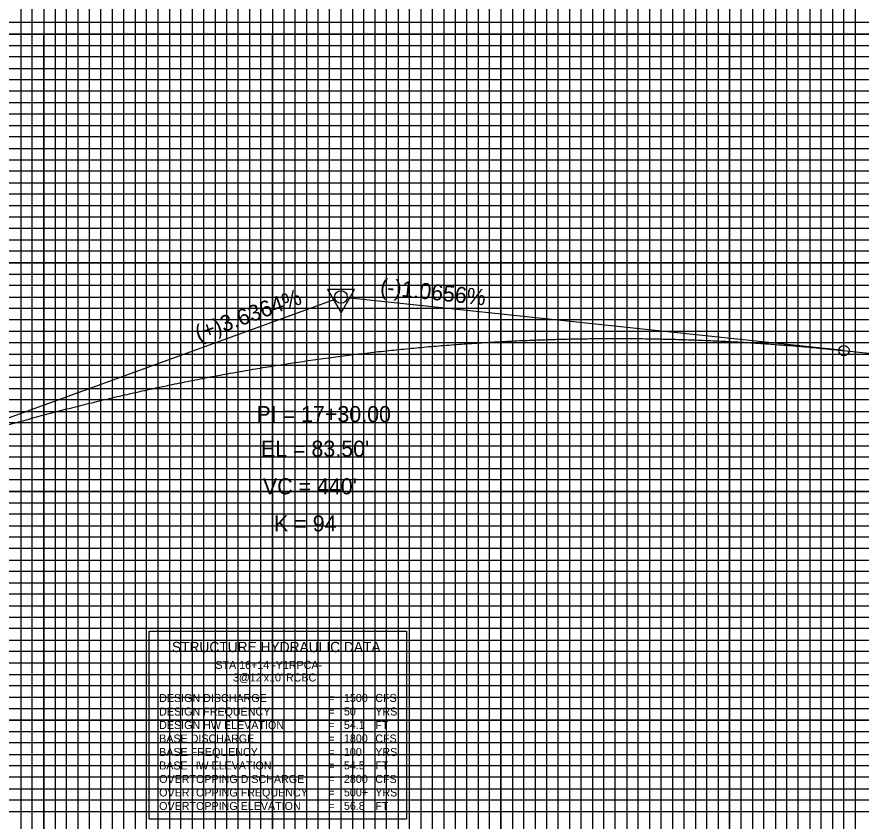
# Model space of a CAD drawing. Extents: x 2345490 to 2436403, y 465165 to 573888.
# Drawn here: x 2412483.6 to 2412852.8, y 545061.4 to 545413 of the extents above; entities that cross this region are included whole.
import ezdxf

# ---------------------------------------------------------------- set-up
doc = ezdxf.new("R2010")
doc.units = 0
for name, color, linetype in [('Old_Level_2', 7, 'Continuous'), ('Old_Level_4', 7, 'Continuous'), ('Old_Level_41', 7, 'Continuous'), ('Old_Level_42', 7, 'Continuous'), ('Old_Level_43', 7, 'Continuous'), ('Old_Level_57', 7, 'Continuous'), ('Old_Level_63', 7, 'Continuous')]:
    doc.layers.add(name, color=color, linetype=linetype)

msp = doc.modelspace()

# ---------------------------------------------------------------- linework, layer by layer
at = {"layer": 'Old_Level_2'}
for p, q in [((2412405.325, 545210.5295), (2412622.74075, 545289.5895)), ((2412845.325, 545267.08675), (2412628.05975, 545290.238)), ((2412845.325, 545267.08675), (2413055.325, 545244.70975))]:
    msp.add_line(p, q, dxfattribs=at)
msp.add_lwpolyline([(2412631.25075, 545293.814), (2412619.50825, 545293.7995), (2412625.39175, 545283.68125)], close=True, dxfattribs=at)
for centre, radius in [((2412625.325, 545290.5295), 2.75), ((2412625.325, 545290.5295), 2.75), ((2412845.325, 545267.08675), 2.25)]:
    msp.add_circle(centre, radius, dxfattribs=at)
msp.add_spline([(2412405.325, 545210.5295), (2412414.125, 545213.688), (2412422.925, 545216.76375), (2412431.725, 545219.757), (2412440.525, 545222.66725), (2412449.325, 545225.495), (2412458.125, 545228.23975), (2412466.925, 545230.902), (2412475.725, 545233.48125), (2412484.525, 545235.97775), (2412493.325, 545238.39175), (2412502.125, 545240.72275), (2412510.925, 545242.971), (2412519.725, 545245.13675), (2412528.525, 545247.2195), (2412537.325, 545249.2195), (2412546.125, 545251.13675), (2412554.925, 545252.9715), (2412563.725, 545254.72325), (2412572.525, 545256.39225), (2412581.325, 545257.9785), (2412590.125, 545259.482), (2412598.925, 545260.903), (2412607.725, 545262.241), (2412616.525, 545263.49625), (2412625.325, 545264.66875), (2412634.125, 545265.7585), (2412642.925, 545266.7655), (2412651.725, 545267.68975), (2412660.525, 545268.53125), (2412669.325, 545269.29), (2412678.125, 545269.966), (2412686.925, 545270.55925), (2412695.725, 545271.06975), (2412704.525, 545271.4975), (2412713.325, 545271.8425), (2412722.125, 545272.10475), (2412730.925, 545272.28425), (2412739.725, 545272.381), (2412748.525, 545272.395), (2412757.325, 545272.326), (2412766.125, 545272.1745), (2412774.925, 545271.94025), (2412783.725, 545271.62325), (2412792.525, 545271.2235), (2412801.325, 545270.74075), (2412810.125, 545270.1755), (2412818.925, 545269.5275), (2412827.725, 545268.79675), (2412836.525, 545267.983), (2412845.325, 545267.08675)], degree=3, dxfattribs=at)
at = {"layer": 'Old_Level_4'}
for p, q in [((2412541.504, 545144.40775), (2412654.004, 545144.40775)), ((2412541.504, 545062.19075), (2412541.504, 545144.40775)), ((2412654.004, 545144.40775), (2412654.004, 545062.19075)), ((2412654.004, 545062.19075), (2412541.504, 545062.19075))]:
    msp.add_line(p, q, dxfattribs=at)
at = {"layer": 'Old_Level_41'}
for points in [[(2412470.325, 545880.52975), (2412470.325, 544855.52975), (2412520.325, 544855.52975), (2412520.325, 545880.52975)], [(2412495.325, 545880.52975), (2412495.325, 544855.52975), (2412545.325, 544855.52975), (2412545.325, 545880.52975)], [(2412570.325, 545880.52975), (2412570.325, 544855.52975), (2412620.325, 544855.52975), (2412620.325, 545880.52975)], [(2412595.325, 545880.52975), (2412595.325, 544855.52975), (2412645.325, 544855.52975), (2412645.325, 545880.52975)], [(2412670.325, 545880.52975), (2412670.325, 544855.52975), (2412720.325, 544855.52975), (2412720.325, 545880.52975)], [(2412695.325, 545880.52975), (2412695.325, 544855.52975), (2412745.325, 544855.52975), (2412745.325, 545880.52975)], [(2412770.325, 545880.52975), (2412770.325, 544855.52975), (2412820.325, 544855.52975), (2412820.325, 545880.52975)], [(2412795.325, 545880.52975), (2412795.325, 544855.52975), (2412845.325, 544855.52975), (2412845.325, 545880.52975)], [(2413745.325, 545380.52975), (2412245.325, 545380.52975), (2412245.325, 545330.52975), (2413745.325, 545330.52975)], [(2413745.325, 545280.52975), (2412245.325, 545280.52975), (2412245.325, 545230.52975), (2413745.325, 545230.52975)], [(2413745.325, 545205.52975), (2412245.325, 545205.52975), (2412245.325, 545255.52975), (2413745.325, 545255.52975)], [(2413745.325, 545180.52975), (2412245.325, 545180.52975), (2412245.325, 545130.52975), (2413745.325, 545130.52975)], [(2413745.325, 545105.52975), (2412245.325, 545105.52975), (2412245.325, 545155.52975), (2413745.325, 545155.52975)], [(2413745.325, 545080.52975), (2412245.325, 545080.52975), (2412245.325, 545030.52975), (2413745.325, 545030.52975)]]:
    msp.add_lwpolyline(points, dxfattribs=at)
at = {"layer": 'Old_Level_42'}
for points in [[(2413745.325, 545405.52975), (2412245.325, 545405.52975), (2412245.325, 545455.52975), (2413745.325, 545455.52975)], [(2413745.325, 545305.52975), (2412245.325, 545305.52975), (2412245.325, 545355.52975), (2413745.325, 545355.52975)]]:
    msp.add_lwpolyline(points, dxfattribs=at)
at = {"layer": 'Old_Level_43'}
for points in [[(2412485.325, 545880.52975), (2412485.325, 544855.52975), (2412490.325, 544855.52975), (2412490.325, 545880.52975)], [(2412500.325, 545880.52975), (2412500.325, 544855.52975), (2412505.325, 544855.52975), (2412505.325, 545880.52975)], [(2412510.325, 545880.52975), (2412510.325, 544855.52975), (2412515.325, 544855.52975), (2412515.325, 545880.52975)], [(2412525.325, 545880.52975), (2412525.325, 544855.52975), (2412530.325, 544855.52975), (2412530.325, 545880.52975)], [(2412535.325, 545880.52975), (2412535.325, 544855.52975), (2412540.325, 544855.52975), (2412540.325, 545880.52975)], [(2412550.325, 545880.52975), (2412550.325, 544855.52975), (2412555.325, 544855.52975), (2412555.325, 545880.52975)], [(2412560.325, 545880.52975), (2412560.325, 544855.52975), (2412565.325, 544855.52975), (2412565.325, 545880.52975)], [(2412575.325, 545880.52975), (2412575.325, 544855.52975), (2412580.325, 544855.52975), (2412580.325, 545880.52975)], [(2412585.325, 545880.52975), (2412585.325, 544855.52975), (2412590.325, 544855.52975), (2412590.325, 545880.52975)], [(2412600.325, 545880.52975), (2412600.325, 544855.52975), (2412605.325, 544855.52975), (2412605.325, 545880.52975)], [(2412610.325, 545880.52975), (2412610.325, 544855.52975), (2412615.325, 544855.52975), (2412615.325, 545880.52975)], [(2412625.325, 545880.52975), (2412625.325, 544855.52975), (2412640.325, 544855.52975), (2412640.325, 545880.52975)], [(2412630.325, 545880.52975), (2412630.325, 544855.52975), (2412635.325, 544855.52975), (2412635.325, 545880.52975)], [(2412630.325, 545879.92975), (2412630.325, 544855.52975), (2412635.325, 544855.52975), (2412635.325, 545879.92975)], [(2412650.325, 545880.52975), (2412650.325, 544855.52975), (2412655.325, 544855.52975), (2412655.325, 545880.52975)], [(2412660.325, 545880.52975), (2412660.325, 544855.52975), (2412665.325, 544855.52975), (2412665.325, 545880.52975)], [(2412675.325, 545880.52975), (2412675.325, 544855.52975), (2412680.325, 544855.52975), (2412680.325, 545880.52975)], [(2412685.325, 545880.52975), (2412685.325, 544855.52975), (2412690.325, 544855.52975), (2412690.325, 545880.52975)], [(2412700.325, 545880.52975), (2412700.325, 544855.52975), (2412705.325, 544855.52975), (2412705.325, 545880.52975)], [(2412710.325, 545880.52975), (2412710.325, 544855.52975), (2412715.325, 544855.52975), (2412715.325, 545880.52975)], [(2412725.325, 545880.52975), (2412725.325, 544855.52975), (2412730.325, 544855.52975), (2412730.325, 545880.52975)], [(2412735.325, 545880.52975), (2412735.325, 544855.52975), (2412740.325, 544855.52975), (2412740.325, 545880.52975)], [(2412750.325, 545880.52975), (2412750.325, 544855.52975), (2412755.325, 544855.52975), (2412755.325, 545880.52975)], [(2412760.325, 545880.52975), (2412760.325, 544855.52975), (2412765.325, 544855.52975), (2412765.325, 545880.52975)], [(2412775.325, 545880.52975), (2412775.325, 544855.52975)], [(2412780.325, 545880.52975), (2412780.325, 544855.52975), (2412785.325, 544855.52975), (2412785.325, 545880.52975), (2412790.325, 545880.52975), (2412790.325, 544855.52975), (2412800.325, 544855.52975), (2412800.325, 545880.52975), (2412805.325, 545880.52975), (2412805.325, 544855.52975), (2412810.325, 544855.52975), (2412810.325, 545880.52975), (2412815.325, 545880.52975), (2412815.325, 544855.52975)], [(2412825.325, 544855.52975), (2412825.325, 545880.52975)], [(2412830.325, 545880.52975), (2412830.325, 544855.52975), (2412835.325, 544855.52975), (2412835.325, 545880.52975)], [(2412840.325, 545880.52975), (2412840.325, 544855.52975), (2412850.325, 544855.52975), (2412850.325, 545880.52975)], [(2413695.325, 545410.52975), (2412295.325, 545410.52975), (2412295.325, 545400.52975), (2413695.325, 545400.52975)], [(2413695.325, 545395.52975), (2412295.325, 545395.52975), (2412295.325, 545390.52975), (2413695.325, 545390.52975)], [(2413695.325, 545385.52975), (2412295.325, 545385.52975), (2412295.325, 545375.52975), (2413695.325, 545375.52975)], [(2413695.325, 545370.52975), (2412295.325, 545370.52975), (2412295.325, 545365.52975), (2413695.325, 545365.52975)], [(2413695.325, 545360.52975), (2412295.325, 545360.52975)], [(2412295.325, 545350.52975), (2413695.325, 545350.52975)], [(2413695.325, 545345.52975), (2412295.325, 545345.52975), (2412295.325, 545340.52975), (2413695.325, 545340.52975)], [(2413695.325, 545335.52975), (2412295.325, 545335.52975), (2412295.325, 545325.52975), (2413695.325, 545325.52975)], [(2413695.325, 545320.52975), (2412295.325, 545320.52975), (2412295.325, 545315.52975), (2413695.325, 545315.52975)], [(2413695.325, 545310.52975), (2412295.325, 545310.52975), (2412295.325, 545300.52975), (2413695.325, 545300.52975)], [(2413695.325, 545295.52975), (2412295.325, 545295.52975), (2412295.325, 545290.52975), (2413695.325, 545290.52975)], [(2413695.325, 545285.52975), (2412295.325, 545285.52975), (2412295.325, 545275.52975), (2413695.325, 545275.52975)], [(2413695.325, 545270.52975), (2412295.325, 545270.52975), (2412295.325, 545265.52975), (2413695.325, 545265.52975)], [(2413695.325, 545260.52975), (2412295.325, 545260.52975), (2412295.325, 545250.52975), (2413695.325, 545250.52975)], [(2413695.325, 545245.52975), (2412295.325, 545245.52975), (2412295.325, 545240.52975), (2413695.325, 545240.52975)], [(2413695.325, 545235.52975), (2412295.325, 545235.52975), (2412295.325, 545225.52975), (2413695.325, 545225.52975)], [(2413695.325, 545220.52975), (2412295.325, 545220.52975), (2412295.325, 545215.52975), (2413695.325, 545215.52975)], [(2413695.325, 545210.52975), (2412295.325, 545210.52975), (2412295.325, 545200.52975), (2413695.325, 545200.52975)], [(2413695.325, 545195.52975), (2412295.325, 545195.52975), (2412295.325, 545190.52975), (2413695.325, 545190.52975)], [(2413695.325, 545185.52975), (2412295.325, 545185.52975), (2412295.325, 545175.52975), (2413695.325, 545175.52975)], [(2413695.325, 545170.52975), (2412295.325, 545170.52975), (2412295.325, 545165.52975), (2413695.325, 545165.52975)], [(2413695.325, 545160.52975), (2412295.325, 545160.52975), (2412295.325, 545150.52975), (2413695.325, 545150.52975)], [(2413695.325, 545145.52975), (2412295.325, 545145.52975), (2412295.325, 545140.52975), (2413695.325, 545140.52975)], [(2413695.325, 545135.52975), (2412295.325, 545135.52975), (2412295.325, 545125.52975), (2413695.325, 545125.52975)], [(2413695.325, 545120.52975), (2412295.325, 545120.52975), (2412295.325, 545115.52975), (2413695.325, 545115.52975)], [(2413695.325, 545110.52975), (2412295.325, 545110.52975), (2412295.325, 545100.52975), (2413695.325, 545100.52975)], [(2413695.325, 545095.52975), (2412295.325, 545095.52975), (2412295.325, 545090.52975), (2413695.325, 545090.52975)], [(2413695.325, 545085.52975), (2412295.325, 545085.52975), (2412295.325, 545075.52975), (2413695.325, 545075.52975)], [(2413695.325, 545070.52975), (2412295.325, 545070.52975), (2412295.325, 545065.52975), (2413695.325, 545065.52975)]]:
    msp.add_lwpolyline(points, dxfattribs=at)
at = {"layer": 'Old_Level_57'}
for p, q in [((2410845.32525, 545405.52975), (2417795.32475, 545405.52975)), ((2412495.32475, 544855.62975), (2412495.32475, 545405.62975)), ((2412495.32475, 544855.52975), (2412495.32475, 545405.52975)), ((2412595.32475, 544855.62975), (2412595.32475, 545405.62975)), ((2412595.32475, 544855.52975), (2412595.32475, 545405.52975)), ((2412695.32475, 544855.62975), (2412695.32475, 545405.62975)), ((2412695.32475, 544855.62975), (2412695.32475, 545405.62975)), ((2412695.32475, 544855.52975), (2412695.32475, 545405.52975)), ((2412795.32475, 544855.62975), (2412795.32475, 545405.62975)), ((2412795.32475, 544855.52975), (2412795.32475, 545405.52975)), ((2410845.32525, 545355.52975), (2417795.32475, 545355.52975)), ((2410845.32525, 545305.52975), (2417795.32475, 545305.52975)), ((2410845.32525, 545255.52975), (2417795.32475, 545255.52975)), ((2410845.32525, 545205.52975), (2417795.32475, 545205.52975)), ((2410845.32525, 545155.52975), (2417795.32475, 545155.52975)), ((2410845.32525, 545105.52975), (2417795.32475, 545105.52975))]:
    msp.add_line(p, q, dxfattribs=at)
at = {"layer": 'Old_Level_63'}
msp.add_line((2412825.325, 545155.52975), (2412825.325, 545555.3155), dxfattribs=at)

# ---------------------------------------------------------------- texts
at = {"layer": 'Old_Level_2'}
for s, rotation, p in [('(-)1.0656%', 353.9176639, (2412642.23875, 545291.744)), ('(+)3.6364%', 19.9831056, (2412563.0425, 545271.07325))]:
    msp.add_text(s, height=7.000001, rotation=rotation, dxfattribs=at).set_placement(p)
for s, height, p in [('PI = 17+30.00', 7.0000005, (2412588.3775, 545235.85775)), ("EL = 83.50'", 7.0000005, (2412590.325, 545220.72825)), ("VC = 440'", 7.000001, (2412591.198, 545204.26225)), ('K = 94', 7.000001, (2412596.07325, 545188.027))]:
    msp.add_text(s, height=height, dxfattribs=at).set_placement(p)
at = {"layer": 'Old_Level_4'}
for s, height, p in [('STRUCTURE HYDRAULIC DATA', 4.5, (2412551.40425, 545135.25425)), ('STA 16+14 -Y1RPCA-', 3.4999995, (2412570.4075, 545127.91475)), ("3@12'x10' RCBC", 3.4999995, (2412578.0895, 545122.415)), ('DESIGN DISCHARGE', 3.49995, (2412545.829, 545113.4315)), ('=        ', 3.499999, (2412619.729, 545113.4315)), ('1500', 3.499999, (2412626.63525, 545113.4815)), ('CFS', 3.49995, (2412640.354, 545113.4815)), ('DESIGN FREQUENCY', 3.49995, (2412545.829, 545107.5315)), ('50', 3.499999, (2412626.63525, 545107.5815)), ('YRS', 3.49995, (2412640.354, 545107.5315)), ('=        ', 3.49995, (2412619.729, 545107.5315)), ('DESIGN HW ELEVATION', 3.49995, (2412545.829, 545101.6315)), ('=        ', 3.49995, (2412619.729, 545101.6315)), ('54.1', 3.499999, (2412626.63525, 545101.6815)), ('FT', 3.49995, (2412640.354, 545101.6315)), ('BASE DISCHARGE', 3.49995, (2412545.829, 545095.7315)), ('=        ', 3.49995, (2412619.729, 545095.7315)), ('1800', 3.499999, (2412626.63525, 545095.7815)), ('CFS', 3.49995, (2412640.354, 545095.7315)), ('BASE FREQUENCY', 3.49995, (2412545.829, 545089.8315)), ('=        ', 3.49995, (2412619.729, 545089.8315)), ('100', 3.499999, (2412626.63525, 545089.8815)), ('YRS', 3.49995, (2412640.354, 545089.8315)), ('BASE HW ELEVATION', 3.49995, (2412545.829, 545083.9315)), ('=        ', 3.49995, (2412619.729, 545083.9315)), ('54.5', 3.499999, (2412626.63525, 545083.9815)), ('FT', 3.49995, (2412640.354, 545083.9315)), ('OVERTOPPING DISCHARGE', 3.49995, (2412545.829, 545078.0315)), ('2800', 3.499999, (2412626.63525, 545078.0815)), ('CFS', 3.49995, (2412640.354, 545078.0315)), ('=        ', 3.49995, (2412619.729, 545078.0315)), ('OVERTOPPING FREQUENCY', 3.49995, (2412545.829, 545072.1315)), ('=        ', 3.49995, (2412619.729, 545072.1315)), ('500+', 3.499999, (2412626.63525, 545072.1815)), ('YRS', 3.49995, (2412640.354, 545072.1315)), ('OVERTOPPING ELEVATION', 3.49995, (2412545.829, 545066.2315)), ('=        ', 3.49995, (2412619.729, 545066.2315)), ('56.8', 3.499999, (2412626.63525, 545066.2815)), ('FT', 3.49995, (2412640.354, 545066.2315))]:
    msp.add_text(s, height=height, dxfattribs=at).set_placement(p)

doc.saveas('drawing.dxf')
